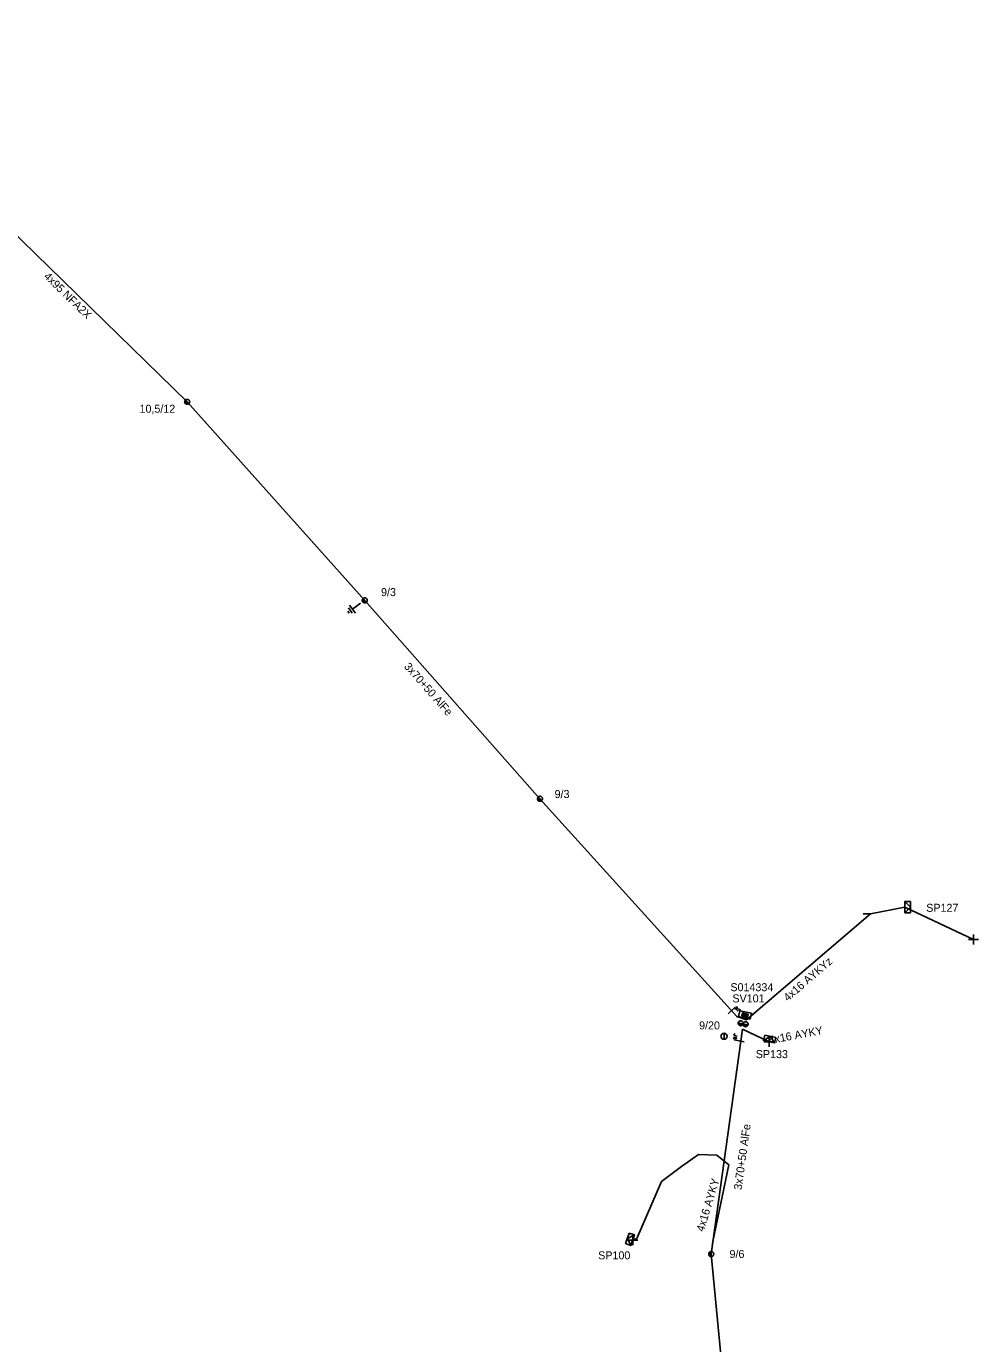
# Model space of a CAD drawing. Extents: x -717562 to -713845, y -1151196 to -1143903.
# Drawn here: x -714161.9 to -714043, y -1146672.7 to -1146508.2 of the extents above; entities that cross this region are included whole.
import ezdxf

# ---------------------------------------------------------------- set-up
doc = ezdxf.new("R2010")
doc.units = 0
for name, color, linetype in [('Vrstva 1', 7, 'Continuous'), ('Vrstva 10', 7, 'Continuous'), ('Vrstva 12', 7, 'Continuous'), ('Vrstva 13', 7, 'Continuous'), ('Vrstva 14', 7, 'Continuous'), ('Vrstva 15', 7, 'Continuous'), ('Vrstva 18', 7, 'Continuous'), ('Vrstva 2', 7, 'Continuous'), ('Vrstva 28', 7, 'Continuous'), ('Vrstva 29', 7, 'Continuous'), ('Vrstva 30', 7, 'Continuous'), ('Vrstva 31', 7, 'Continuous'), ('Vrstva 33', 7, 'Continuous'), ('Vrstva 34', 7, 'Continuous'), ('Vrstva 36', 7, 'Continuous'), ('Vrstva 50', 7, 'Continuous'), ('Vrstva 51', 7, 'Continuous'), ('Vrstva 52', 7, 'Continuous'), ('Vrstva 54', 7, 'Continuous'), ('Vrstva 55', 7, 'Continuous'), ('Vrstva 59', 7, 'Continuous'), ('Vrstva 8', 7, 'Continuous'), ('Vrstva 9', 7, 'Continuous')]:
    doc.layers.add(name, color=color, linetype=linetype)

# ---------------------------------------------------------------- blocks, each defined once
blk = doc.blocks.new('NN440')
at = {"layer": 'Vrstva 2'}
for points in [[(0.63, 0), (0.63, 0.06), (0.62, 0.13), (0.6, 0.19), (0.58, 0.25), (0.55, 0.31), (0.51, 0.37), (0.47, 0.42), (0.42, 0.46), (0.37, 0.51), (0.32, 0.54), (0.26, 0.57), (0.2, 0.59), (0.13, 0.61), (0.07, 0.62), (0, 0.63), (-0.06, 0.62), (-0.13, 0.61), (-0.19, 0.59), (-0.26, 0.57), (-0.31, 0.54), (-0.37, 0.51), (-0.42, 0.46), (-0.47, 0.42), (-0.51, 0.37), (-0.54, 0.31), (-0.57, 0.25), (-0.6, 0.19), (-0.62, 0.13), (-0.63, 0.06), (-0.63, 0), (-0.63, -0.07), (-0.62, -0.14), (-0.6, -0.2), (-0.57, -0.26), (-0.54, -0.32), (-0.51, -0.37), (-0.47, -0.43), (-0.42, -0.47), (-0.37, -0.51), (-0.31, -0.55), (-0.26, -0.58), (-0.19, -0.6), (-0.13, -0.62), (-0.06, -0.63), (0, -0.63), (0.07, -0.63), (0.13, -0.62), (0.2, -0.6), (0.26, -0.58), (0.32, -0.55), (0.37, -0.51), (0.42, -0.47), (0.47, -0.43), (0.51, -0.37), (0.55, -0.32), (0.58, -0.26), (0.6, -0.2), (0.62, -0.14), (0.63, -0.07), (0.63, 0)], [(-0.63, 0), (0.63, 0)], [(-0.6, -0.18), (0.57, -0.18)], [(-0.51, -0.32), (0.5, -0.32)], [(-0.37, -0.47), (0.35, -0.47)]]:
    blk.add_lwpolyline(points, dxfattribs=at)
blk = doc.blocks.new('NN450')
at = {"layer": 'Vrstva 2'}
for points in [[(0, 0), (0, 0.07), (-0.01, 0.13), (-0.03, 0.19), (-0.05, 0.25), (-0.08, 0.31), (-0.12, 0.37), (-0.16, 0.42), (-0.21, 0.46), (-0.26, 0.51), (-0.31, 0.54), (-0.37, 0.57), (-0.43, 0.59), (-0.5, 0.61), (-0.56, 0.62), (-0.63, 0.62), (-0.69, 0.62), (-0.75, 0.61), (-0.82, 0.59), (-0.88, 0.57), (-0.94, 0.54), (-0.99, 0.51), (-1.04, 0.46), (-1.09, 0.42), (-1.13, 0.37), (-1.17, 0.31), (-1.2, 0.25), (-1.22, 0.19), (-1.24, 0.13), (-1.25, 0.07), (-1.25, 0), (-1.25, -0.07), (-1.24, -0.13), (-1.22, -0.19), (-1.2, -0.25), (-1.17, -0.31), (-1.13, -0.37), (-1.09, -0.42), (-1.04, -0.46), (-0.99, -0.51), (-0.94, -0.54), (-0.88, -0.57), (-0.82, -0.59), (-0.75, -0.61), (-0.69, -0.62), (-0.62, -0.63), (-0.56, -0.62), (-0.5, -0.61), (-0.43, -0.59), (-0.37, -0.57), (-0.31, -0.54), (-0.26, -0.51), (-0.21, -0.46), (-0.16, -0.42), (-0.12, -0.37), (-0.08, -0.31), (-0.05, -0.25), (-0.03, -0.19), (-0.01, -0.13), (0, -0.07), (0, 0)], [(1.25, 0), (1.25, 0.07), (1.24, 0.13), (1.22, 0.19), (1.2, 0.25), (1.17, 0.31), (1.13, 0.37), (1.09, 0.42), (1.04, 0.46), (0.99, 0.51), (0.94, 0.54), (0.88, 0.57), (0.82, 0.59), (0.75, 0.61), (0.69, 0.62), (0.62, 0.62), (0.56, 0.62), (0.5, 0.61), (0.43, 0.59), (0.37, 0.57), (0.31, 0.54), (0.26, 0.51), (0.21, 0.46), (0.16, 0.42), (0.12, 0.37), (0.08, 0.31), (0.05, 0.25), (0.03, 0.19), (0.01, 0.13), (0, 0.07), (0, 0), (0, -0.07), (0.01, -0.13), (0.03, -0.19), (0.05, -0.25), (0.08, -0.31), (0.12, -0.37), (0.16, -0.42), (0.21, -0.46), (0.26, -0.51), (0.31, -0.54), (0.37, -0.57), (0.43, -0.59), (0.5, -0.61), (0.56, -0.62), (0.63, -0.63), (0.69, -0.62), (0.75, -0.61), (0.82, -0.59), (0.88, -0.57), (0.94, -0.54), (0.99, -0.51), (1.04, -0.46), (1.09, -0.42), (1.13, -0.37), (1.17, -0.31), (1.2, -0.25), (1.22, -0.19), (1.24, -0.13), (1.25, -0.07), (1.25, 0)], [(-1.25, 0), (1.25, 0)], [(-1.23, -0.16), (-0.02, -0.16)], [(-1.16, -0.32), (-0.09, -0.32)], [(-1.03, -0.47), (-0.22, -0.47)], [(0.02, -0.16), (1.23, -0.16)], [(0.09, -0.32), (1.16, -0.32)], [(0.22, -0.47), (1.03, -0.47)]]:
    blk.add_lwpolyline(points, dxfattribs=at)
blk = doc.blocks.new('NN840')
at = {"layer": 'Vrstva 15'}
for points in [[(0, 0.62), (0, -0.63)], [(-0.75, -0.71), (-0.75, -0.66)], [(-0.73, -0.76), (-0.75, -0.71)], [(-0.66, -0.8), (-0.73, -0.76)], [(-0.63, -0.8), (-0.66, -0.8)], [(-0.56, -0.76), (-0.63, -0.8)], [(-0.54, -0.71), (-0.56, -0.76)], [(-0.54, -0.38), (-0.54, -0.71)], [(-0.33, -0.38), (-0.33, -0.8)], [(-0.33, -0.64), (-0.13, -0.38)], [(-0.26, -0.56), (-0.09, -0.8)]]:
    blk.add_lwpolyline(points, dxfattribs=at)
blk = doc.blocks.new('NN770')
at = {"layer": 'Vrstva 10'}
for p, q in [((0, 0.19), (0, 0.26)), ((0, -0.28), (0, 0.11))]:
    blk.add_line(p, q, dxfattribs=at)
blk.add_circle((0, -0.01), 0.375, dxfattribs=at)
blk = doc.blocks.new('NN800')
at = {"layer": 'Vrstva 1'}
for points in [[(-0.44, 0.44), (0.44, -0.44)], [(-0.44, -0.44), (0.44, 0.44)]]:
    blk.add_lwpolyline(points, dxfattribs=at)
blk = doc.blocks.new('NN620')
at = {"layer": 'Vrstva 8'}
for points in [[(0.75, 0), (-0.75, 0)], [(-0.75, 0), (-0.75, -0.75)], [(0.75, -0.75), (0.75, 0)], [(-0.75, -0.75), (0.75, -0.75)], [(0.37, -0.18), (-0.38, -0.18)], [(-0.38, -0.18), (-0.38, -0.56)], [(-0.38, -0.56), (0.37, -0.56)], [(0.32, -0.23), (-0.33, -0.23)], [(-0.33, -0.23), (-0.33, -0.51)], [(-0.33, -0.51), (0.32, -0.51)], [(0.27, -0.27), (-0.28, -0.27)], [(-0.28, -0.27), (-0.28, -0.46)], [(-0.28, -0.46), (0.27, -0.46)], [(0.23, -0.32), (-0.23, -0.32)], [(-0.23, -0.32), (-0.23, -0.42)], [(-0.23, -0.42), (0.23, -0.42)], [(-0.19, -0.37), (0.19, -0.37)], [(0.23, -0.42), (0.23, -0.32)], [(0.27, -0.46), (0.27, -0.27)], [(0.32, -0.51), (0.32, -0.23)], [(0.37, -0.56), (0.37, -0.18)]]:
    blk.add_lwpolyline(points, dxfattribs=at)
blk = doc.blocks.new('NN630')
at = {"layer": 'Vrstva 9'}
for points in [[(0, -0.7), (-0.7, 0)], [(-0.7, -0.7), (-0.7, 0), (0.7, 0), (0.7, -0.7)], [(-0.7, -0.7), (0.7, -0.7)], [(0, -0.7), (0.7, 0)]]:
    blk.add_lwpolyline(points, dxfattribs=at)
blk = doc.blocks.new('NN810')
at = {"layer": 'Vrstva 14'}
for points in [[(0, -0.64), (0, -1.89)], [(0.63, -1.89), (-0.62, -1.89)], [(0.39, -2.2), (-0.4, -2.2)], [(0, -2.52), (-0.12, -2.52)], [(0.14, -2.52), (0, -2.52)]]:
    blk.add_lwpolyline(points, dxfattribs=at)
blk = doc.blocks.new('NN510')
at = {"layer": 'Vrstva 2'}
blk.add_lwpolyline([(0, 0), (0, 0.94)], dxfattribs=at)

msp = doc.modelspace()

# ---------------------------------------------------------------- linework, layer by layer
at = {"layer": 'Vrstva 1'}
for points in [[(-714141.83, -1146555.08), (-714119.65, -1146579.88), (-714097.78, -1146604.67), (-714073.2, -1146631.89)], [(-714072.98, -1146697.18), (-714076.4, -1146661.55), (-714072.51, -1146633.47)]]:
    msp.add_lwpolyline(points, dxfattribs=at)
at = {"layer": 'Vrstva 50'}
msp.add_lwpolyline([(-714176.38, -1146508.17), (-714165.97, -1146531.55), (-714141.83, -1146555.08)], dxfattribs=at)
at = {"layer": 'Vrstva 52'}
for points in [[(-714072.51, -1146633.47), (-714069.17, -1146635.03)], [(-714076.4, -1146661.55), (-714076.2, -1146660), (-714074.2, -1146650.4), (-714075.7, -1146649.2), (-714078, -1146649.1), (-714080.1, -1146650.6), (-714082.6, -1146652.5), (-714085.7, -1146659.6), (-714086.2, -1146659.8)]]:
    msp.add_lwpolyline(points, dxfattribs=at)
at = {"layer": 'Vrstva 54'}
msp.add_lwpolyline([(-714073.2, -1146631.89), (-714071.97, -1146632.3), (-714056.5, -1146619.06), (-714052.2, -1146618.2)], dxfattribs=at)
at = {"layer": 'Vrstva 59'}
msp.add_lwpolyline([(-714052.2, -1146618.2), (-714043.63, -1146622.25)], dxfattribs=at)

# ---------------------------------------------------------------- block references
at = {"layer": 'Vrstva 13', "xscale": 0.5}
for name, p, yscale, rotation in [('NN440', (-714141.83, -1146555.08), 0.5, -44.26686556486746), ('NN440', (-714119.65, -1146579.88), 0.5, -46.487608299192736), ('NN440', (-714097.78, -1146604.67), 0.5, -46.487608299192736), ('NN450', (-714072.41, -1146632.77), 0.5000000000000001, -11.310236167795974), ('NN440', (-714076.4, -1146661.55), 0.5, -79.57428882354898)]:
    msp.add_blockref(name, p, dxfattribs=dict(at, yscale=yscale, rotation=rotation))
at = {"layer": 'Vrstva 13', "rotation": 90}
msp.add_blockref('NN510', (-714056.5, -1146619.06), dxfattribs=at)
at = {"layer": 'Vrstva 15', "rotation": -54.38396799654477}
msp.add_blockref('NN810', (-714119.65, -1146579.88), dxfattribs=at)
at = {"layer": 'Vrstva 18'}
for p, rotation in [((-714073.82, -1146631.09), 133.51259166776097), ((-714072.9, -1146634.92), -101.31023610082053)]:
    msp.add_blockref('NN840', p, dxfattribs=dict(at, rotation=rotation))
at = {"layer": 'Vrstva 28', "rotation": 168.3740000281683}
msp.add_blockref('NN620', (-714072.26, -1146632.04), dxfattribs=at)
at = {"layer": 'Vrstva 31'}
for p, rotation in [((-714052.2, -1146618.2), 90), ((-714069.17, -1146635.03), 168.49226940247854), ((-714086.2, -1146659.8), -107.94924439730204)]:
    msp.add_blockref('NN630', p, dxfattribs=dict(at, rotation=rotation))
at = {"layer": 'Vrstva 34'}
for p, rotation in [((-714043.63, -1146622.25), 45), ((-714069.17, -1146635.03), 44.99999995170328), ((-714086.2, -1146659.8), 44.99999995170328)]:
    msp.add_blockref('NN800', p, dxfattribs=dict(at, rotation=rotation))
at = {"layer": 'Vrstva 36'}
msp.add_blockref('NN770', (-714074.79, -1146634.33), dxfattribs=at)

# ---------------------------------------------------------------- texts
at = {"layer": 'Vrstva 12'}
for s, p in [('10,5/12', (-714147.78, -1146556.44)), ('9/3', (-714117.62, -1146579.35)), ('9/3', (-714095.95, -1146604.58)), ('9/20', (-714077.91, -1146633.48)), ('9/6', (-714074.11, -1146662.04))]:
    msp.add_text(s, height=1, dxfattribs=at).set_placement(p)
at = {"layer": 'Vrstva 2'}
for rotation, p in [(311.419, (-714114.82, -1146588.19)), (82.108, (-714072.6, -1146653.58))]:
    msp.add_text('3x70+50 AlFe', height=1, rotation=rotation, dxfattribs=at).set_placement(p)
at = {"layer": 'Vrstva 29'}
msp.add_text('S014334', height=1, dxfattribs=at).set_placement((-714074, -1146628.71))
at = {"layer": 'Vrstva 30'}
msp.add_text('SV101', height=1, dxfattribs=at).set_placement((-714073.75, -1146630.11))
at = {"layer": 'Vrstva 33'}
for s, p in [('SP127', (-714049.55, -1146618.79)), ('SP133', (-714070.83, -1146637.07)), ('SP100', (-714090.51, -1146662.21))]:
    msp.add_text(s, height=1, dxfattribs=at).set_placement(p)
at = {"layer": 'Vrstva 51'}
msp.add_text('4x95 NFA2X', height=1, rotation=315.733, dxfattribs=at).set_placement((-714159.8, -1146539.51))
at = {"layer": 'Vrstva 54'}
for rotation, p in [(10.63, (-714069.12, -1146635.32)), (73.259, (-714077.33, -1146658.83))]:
    msp.add_text('4x16 AYKY', height=1, rotation=rotation, dxfattribs=at).set_placement(p)
at = {"layer": 'Vrstva 55'}
msp.add_text('4x16 AYKYz', height=1, rotation=40.87, dxfattribs=at).set_placement((-714066.84, -1146630.04))

doc.saveas('drawing.dxf')
